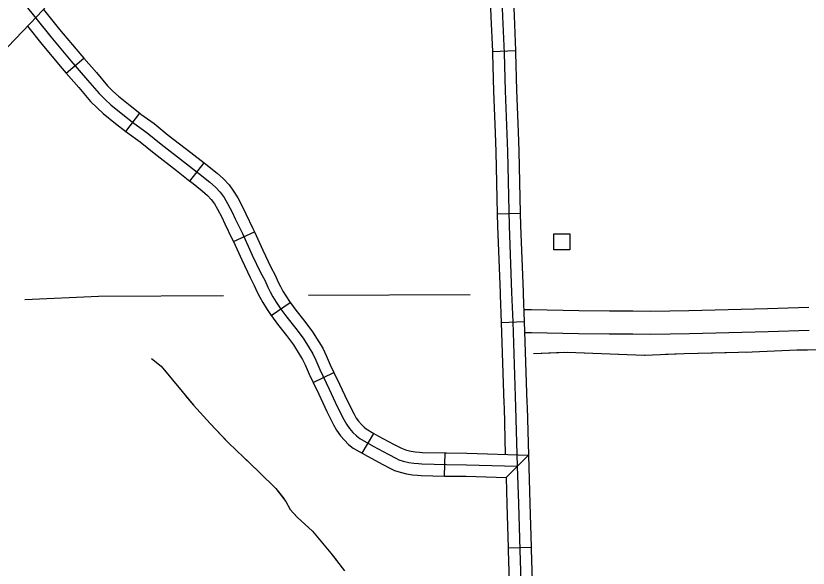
# Model space of a CAD drawing. Extents: x 1084508 to 1142749, y 1057638 to 1093403.
# Drawn here: x 1115521 to 1117137, y 1060319 to 1061446 of the extents above; entities that cross this region are included whole.
import ezdxf

# ---------------------------------------------------------------- set-up
doc = ezdxf.new("R2010")
doc.units = 0
for name, color, linetype in [('Level 15', 7, 'Continuous'), ('Level 32', 7, 'Continuous'), ('Level 43', 7, 'Continuous'), ('Level 45', 7, 'Continuous'), ('Level 46', 7, 'Continuous'), ('Level 5', 7, 'Continuous'), ('Level 56', 7, 'Continuous')]:
    doc.layers.add(name, color=color, linetype=linetype)

msp = doc.modelspace()

# ---------------------------------------------------------------- linework, layer by layer
at = {"layer": 'Level 15'}
for points in [[(1116493, 1062438.6), (1116453.1, 1062396.1), (1116368.2, 1062304.8), (1116300, 1062230.8), (1116234.6, 1062160.8), (1116174.7, 1062097.8), (1116115.9, 1062035.4), (1116024.2, 1061938), (1115911.9, 1061816.8), (1115823.2, 1061722.4), (1115748.2, 1061642.6), (1115639.5, 1061526.2), (1115564.9, 1061444.8)], [(1115564.9, 1061444.8), (1115459.8, 1061335.8), (1115376, 1061245.9), (1115299.6, 1061162.2)]]:
    msp.add_lwpolyline(points, dxfattribs=at)
at = {"layer": 'Level 32'}
for p, q in [((1115624.3, 1061328.8), (1115659.9, 1061359.6)), ((1115745.4, 1061209.8), (1115774.3, 1061247)), ((1115876.5, 1061108.5), (1115905.5, 1061145.7)), ((1115965, 1060985.4), (1116007.8, 1061004.9)), ((1116042, 1060834.5), (1116081, 1060860.9)), ((1116127.6, 1060697.6), (1116170, 1060718.1)), ((1116227.8, 1060553.2), (1116251.5, 1060593.9)), ((1116395.5, 1060506.9), (1116396.6, 1060554)), ((1116521, 1060504), (1116566.7, 1060549.7)), ((1116525.3, 1060360.4), (1116572.3, 1060361.8))]:
    msp.add_line(p, q, dxfattribs=at)
for points in [[(1115536.7, 1061472.1), (1115592.6, 1061403), (1115633.8, 1061353.7), (1115667.7, 1061314.6), (1115691.2, 1061287.1), (1115703.3, 1061275.3), (1115715.3, 1061264.1), (1115739.6, 1061244.2), (1115762.2, 1061226.6), (1115789, 1061207.2), (1115817.7, 1061184), (1115863.5, 1061148.5), (1115894.2, 1061124.6), (1115916.8, 1061106.4), (1115928.6, 1061096.1), (1115938.2, 1061086), (1115945.9, 1061075.3), (1115953.3, 1061063), (1115962.3, 1061045.3), (1115969, 1061031.5), (1115983.5, 1061001.6), (1116003.6, 1060957.5), (1116020.2, 1060922.2), (1116028.9, 1060906.1), (1116035, 1060892.1), (1116040, 1060882.4), (1116045.2, 1060872.5), (1116052, 1060861.8), (1116062, 1060847), (1116073.7, 1060830.7), (1116092.1, 1060807.8), (1116107.1, 1060787.8), (1116119.5, 1060768.2), (1116126.9, 1060756.2), (1116133, 1060743.2), (1116141, 1060724.1), (1116160.2, 1060684.3), (1116176.8, 1060649), (1116190.3, 1060622.3), (1116195.5, 1060612.7), (1116201.8, 1060603.9), (1116208.9, 1060595.9), (1116215.9, 1060588.7), (1116222.6, 1060583.5), (1116249.8, 1060567.6), (1116280.5, 1060551.4), (1116297.4, 1060542.6), (1116302.6, 1060540.2), (1116311.5, 1060537.2), (1116322.9, 1060534.4), (1116333, 1060533), (1116342.4, 1060532.2), (1116349.3, 1060531.6), (1116399.5, 1060530.4), (1116440.4, 1060529.9), (1116517.8, 1060527.6), (1116543.8, 1060526.7)], [(1115577.7, 1061458.8), (1115610.7, 1061418), (1115651.7, 1061369), (1115659.9, 1061359.6)], [(1115545.1, 1061424.3), (1115574.4, 1061388.1), (1115615.9, 1061338.5), (1115624.3, 1061328.8)], [(1115659.9, 1061359.6), (1115685.6, 1061330), (1115708.4, 1061303.2), (1115719.5, 1061292.3), (1115730.8, 1061281.9), (1115754.3, 1061262.6), (1115774.3, 1061247)], [(1115624.3, 1061328.8), (1115649.9, 1061299.3), (1115673.9, 1061271), (1115687, 1061258.3), (1115699.8, 1061246.4), (1115724.9, 1061225.8), (1115745.4, 1061209.8)], [(1115774.3, 1061247), (1115776.4, 1061245.4), (1115803.3, 1061225.9), (1115832.3, 1061202.5), (1115878, 1061167.1), (1115905.5, 1061145.7)], [(1115745.4, 1061209.8), (1115748.1, 1061207.7), (1115774.7, 1061188.4), (1115803.2, 1061165.5), (1115849.1, 1061129.9), (1115876.5, 1061108.5)], [(1115905.5, 1061145.7), (1115908.8, 1061143), (1115932, 1061124.5), (1115944.9, 1061113.1), (1115956.4, 1061101.1), (1115965.5, 1061088.3), (1115973.9, 1061074.4), (1115983.4, 1061055.7), (1115990.2, 1061041.8), (1116004.8, 1061011.6), (1116007.8, 1061004.9)], [(1115876.5, 1061108.5), (1115879.6, 1061106.1), (1115901.7, 1061088.4), (1115912.3, 1061079.1), (1115920, 1061071), (1115926.2, 1061062.4), (1115932.7, 1061051.6), (1115941.2, 1061034.8), (1115947.8, 1061021.3), (1115962.2, 1060991.6), (1115965, 1060985.4)], [(1116007.8, 1061004.9), (1116024.9, 1060967.4), (1116041.3, 1060932.8), (1116050.1, 1060916.4), (1116056.3, 1060902.2), (1116060.9, 1060893.2), (1116065.6, 1060884.3), (1116071.7, 1060874.7), (1116081, 1060860.9)], [(1115965, 1060985.4), (1115982.2, 1060947.6), (1115999.2, 1060911.6), (1116007.7, 1060895.8), (1116013.8, 1060882), (1116019, 1060871.6), (1116024.8, 1060860.6), (1116032.4, 1060848.8), (1116042, 1060834.5)], [(1116081, 1060860.9), (1116081.3, 1060860.5), (1116092.5, 1060845), (1116110.7, 1060822.2), (1116126.6, 1060801.1), (1116139.4, 1060780.7), (1116147.6, 1060767.4), (1116154.5, 1060752.8), (1116162.4, 1060733.7), (1116170, 1060718.1)], [(1116042, 1060834.5), (1116042.7, 1060833.6), (1116054.9, 1060816.5), (1116073.5, 1060793.4), (1116087.7, 1060774.4), (1116099.5, 1060755.8), (1116106.2, 1060744.9), (1116111.5, 1060733.7), (1116119.5, 1060714.4), (1116127.6, 1060697.6)], [(1116170, 1060718.1), (1116181.5, 1060694.4), (1116197.9, 1060659.3), (1116211.1, 1060633.3), (1116215.5, 1060625.2), (1116220.3, 1060618.5), (1116226.1, 1060612), (1116231.6, 1060606.3), (1116235.8, 1060603), (1116251.5, 1060593.9)], [(1116127.6, 1060697.6), (1116139, 1060674.1), (1116155.6, 1060638.7), (1116169.4, 1060611.3), (1116175.6, 1060600.2), (1116183.3, 1060589.2), (1116191.6, 1060579.8), (1116200.1, 1060571.2), (1116209.3, 1060563.9), (1116227.8, 1060553.2)], [(1116251.5, 1060593.9), (1116261.2, 1060588.2), (1116291.5, 1060572.2), (1116307.7, 1060563.7), (1116311.3, 1060562.1), (1116318.1, 1060559.8), (1116327.3, 1060557.6), (1116335.7, 1060556.4), (1116344.5, 1060555.6), (1116350.6, 1060555.1), (1116396.6, 1060554)], [(1116227.8, 1060553.2), (1116238.3, 1060547.1), (1116269.6, 1060530.5), (1116287.1, 1060521.4), (1116293.9, 1060518.3), (1116305, 1060514.5), (1116318.4, 1060511.3), (1116330.4, 1060509.6), (1116340.4, 1060508.7), (1116347.9, 1060508.1), (1116395.5, 1060506.9)], [(1116396.6, 1060554), (1116399.9, 1060553.9), (1116440.8, 1060553.5), (1116566.7, 1060549.7)], [(1116566.7, 1060549.7), (1116569.8, 1060451.1), (1116572.3, 1060361.8)], [(1116543.8, 1060526.7), (1116546.2, 1060450.4), (1116549, 1060355.9), (1116551.7, 1060270.7), (1116554.2, 1060121.1), (1116557.1, 1059995.9), (1116558, 1059902.8), (1116557.5, 1059802.9), (1116557, 1059727.2), (1116558.4, 1059640.9), (1116557.7, 1059505.4), (1116556.8, 1059388.4), (1116557.4, 1059287.1), (1116558.9, 1059192.9), (1116559.2, 1059183.3)], [(1116395.5, 1060506.9), (1116399.1, 1060506.8), (1116439.9, 1060506.4), (1116521, 1060504)], [(1116521, 1060504), (1116522.7, 1060449.7), (1116525.3, 1060360.4)], [(1116525.3, 1060360.4), (1116525.4, 1060355.2), (1116528.2, 1060270.2), (1116529.4, 1060195)], [(1116572.3, 1060361.8), (1116572.5, 1060356.7), (1116575.2, 1060271.3), (1116576.5, 1060195.8)]]:
    msp.add_lwpolyline(points, dxfattribs=at)
at = {"layer": 'Level 43'}
for points in [[(1116577.2, 1060757.1), (1116645.8, 1060759.6), (1116803.1, 1060753.1), (1116884.4, 1060757), (1117023.3, 1060760), (1117114.1, 1060764.2), (1117167.5, 1060764.9)], [(1116577.2, 1060757.1), (1116639.3, 1060759.4)], [(1116680.7, 1060758.2), (1116803.1, 1060753.1), (1116804.9, 1060753.2)], [(1116846.3, 1060755.2), (1116884.4, 1060757), (1116970.5, 1060758.8)], [(1117011.9, 1060759.7), (1117023.3, 1060760), (1117114.1, 1060764.2), (1117136.1, 1060764.5)], [(1115798.1, 1060746.9), (1115817.8, 1060731), (1115883.7, 1060651.1), (1115918, 1060614.3), (1115955.4, 1060574.4), (1116017.5, 1060514.7), (1116051.8, 1060481.7), (1116072.1, 1060455.1), (1116080.9, 1060438.6), (1116094.9, 1060422.8), (1116126.6, 1060394.2), (1116164, 1060349.8), (1116191.3, 1060313.6)], [(1115798.1, 1060746.9), (1115817.8, 1060731), (1115841.3, 1060702.6)], [(1115867.6, 1060670.6), (1115883.7, 1060651.1), (1115918, 1060614.3), (1115951.3, 1060578.7)], [(1115981, 1060549.8), (1116017.5, 1060514.7), (1116051.8, 1060481.7), (1116067.6, 1060461)], [(1116091, 1060427.1), (1116094.9, 1060422.8), (1116126.6, 1060394.2), (1116164, 1060349.8), (1116174.7, 1060335.7)]]:
    msp.add_lwpolyline(points, dxfattribs=at)
at = {"layer": 'Level 45'}
for p, q in [((1116493.3, 1061372.7), (1116540.3, 1061374.7)), ((1116503.1, 1061041.8), (1116550.2, 1061042.9)), ((1116511.2, 1060820.3), (1116558.3, 1060821.9))]:
    msp.add_line(p, q, dxfattribs=at)
for points in [[(1116492.1, 1062036.1), (1116497.6, 1061904.4), (1116502.8, 1061768.6), (1116507.7, 1061604.4), (1116513.9, 1061444.6), (1116517, 1061369.6), (1116519, 1061292.9), (1116523.7, 1061168.8), (1116527.3, 1061017.1), (1116532.4, 1060881.6), (1116534.8, 1060821.1)], [(1116486.7, 1061538.4), (1116490.3, 1061443.6), (1116493.3, 1061372.7)], [(1116533.7, 1061540.2), (1116537.4, 1061445.5), (1116540.3, 1061374.7)], [(1116493.3, 1061372.7), (1116493.4, 1061368.8), (1116495.4, 1061292.2), (1116498.7, 1061207.2)], [(1116540.3, 1061374.7), (1116540.5, 1061370.4), (1116542.5, 1061293.7), (1116545.7, 1061208.9)], [(1116498.7, 1061207.2), (1116500.2, 1061168.1), (1116503.1, 1061041.8)], [(1116545.7, 1061208.9), (1116547.2, 1061169.6), (1116550.2, 1061042.9)], [(1116503.1, 1061041.8), (1116503.7, 1061016.4), (1116508.9, 1060880.7), (1116509.1, 1060875.8)], [(1116550.2, 1061042.9), (1116550.8, 1061017.8), (1116555.9, 1060882.5), (1116556.1, 1060877.7)], [(1116509.1, 1060875.8), (1116511.3, 1060820.2)], [(1116556.1, 1060877.7), (1116558.3, 1060822)], [(1116511.2, 1060820.3), (1116516.7, 1060654.7)], [(1116534.8, 1060821.1), (1116540.5, 1060647.3), (1116543.8, 1060526.7)], [(1116558.3, 1060821.9), (1116563.8, 1060656.2)], [(1116516.7, 1060654.7), (1116517, 1060646.6), (1116519.6, 1060551.1)], [(1116563.8, 1060656.2), (1116564.1, 1060648), (1116566.7, 1060549.7)]]:
    msp.add_lwpolyline(points, dxfattribs=at)
at = {"layer": 'Level 46'}
for points in [[(1117138.6, 1060850.8), (1117054.4, 1060848), (1116893.9, 1060843.9), (1116816.1, 1060842.6), (1116779.9, 1060843.1), (1116731.8, 1060843.4), (1116669.6, 1060844.1), (1116573.1, 1060845.9), (1116557.4, 1060845.9)], [(1117139.5, 1060803.7), (1117055.8, 1060800.9), (1116894.9, 1060796.8), (1116816.2, 1060795.5), (1116779.4, 1060796), (1116731.4, 1060796.3), (1116668.9, 1060797.1), (1116572.7, 1060798.8), (1116559.1, 1060798.8)]]:
    msp.add_lwpolyline(points, dxfattribs=at)
at = {"layer": 'Level 5'}
for points in [[(1115539.5, 1060866.8), (1115690.1, 1060874), (1115944.7, 1060875.1)], [(1116118.5, 1060875.8), (1116447.6, 1060877.1)]]:
    msp.add_lwpolyline(points, dxfattribs=at)
at = {"layer": 'Level 56'}
msp.add_lwpolyline([(1116618.6, 1060968.2), (1116618.6, 1061000.9), (1116651.4, 1061000.9), (1116651.4, 1060968.2)], close=True, dxfattribs=at)

doc.saveas('drawing.dxf')
